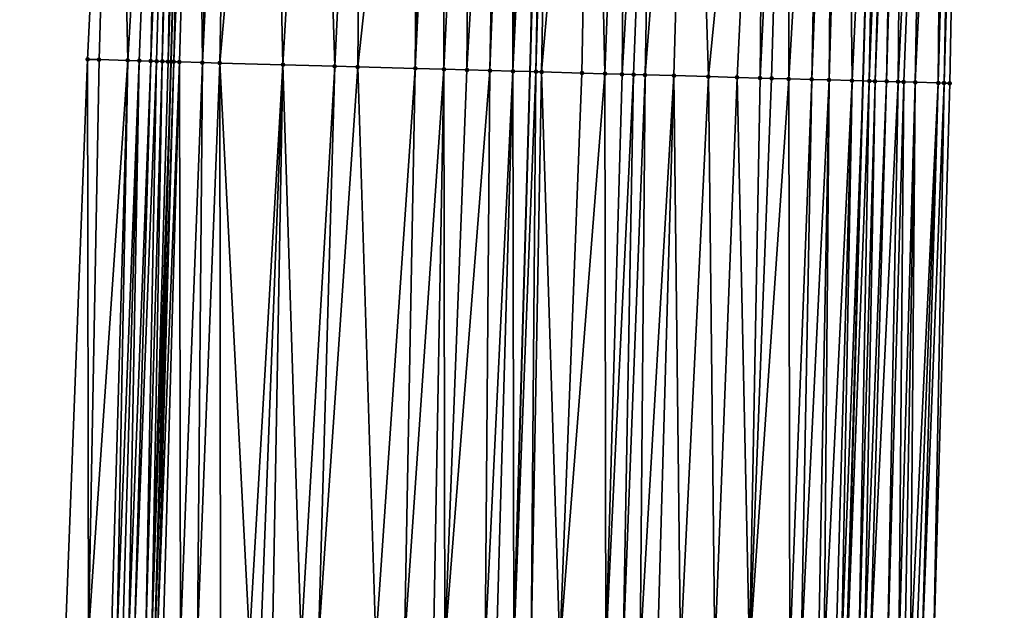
# Model space of a CAD drawing. Header units: feet. Extents: x 2004186 to 2014793, y 836912 to 864902.
# Tile 891 of 974: x 2004186 to 2004220, y 861124 to 861144. Entities that reach past the tile are written whole.
import ezdxf

# ---------------------------------------------------------------- set-up
doc = ezdxf.new("R2010")
doc.units = ezdxf.units.FT
doc.header["$LTSCALE"] = 100
doc.header["$MEASUREMENT"] = 0
for name, color, linetype, lineweight in [('EP_Travel Lane', 5, 'Continuous', 40), ('GPL_Skip Line', 2, 'Continuous', 40), ('Road Shots', 4, 'Continuous', 200), ('Road X-Section', 30, 'Continuous', 13)]:
    doc.layers.add(name, color=color, linetype=linetype, lineweight=lineweight)
doc.layers.add('I-77 SB_MM21-27-Surface-Border', color=7, linetype='Continuous')
doc.layers.add('I-77 SB_MM21-27-Surface-TIN', color=7, linetype='Continuous')

msp = doc.modelspace()

# ---------------------------------------------------------------- linework, layer by layer
at = {"layer": 'EP_Travel Lane'}
for points in [[(2004188.350491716, 860922.342251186, 458.7091436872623), (2004188.217480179, 860942.5299093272, 459.1132109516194), (2004188.277446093, 860962.5266677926, 459.4701127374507), (2004188.337413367, 860982.5238797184, 459.8030662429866), (2004188.397376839, 861002.5198240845, 460.2029673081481), (2004188.549641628, 861022.6916883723, 460.62647474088), (2004188.870431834, 861042.6852360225, 461.0204127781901), (2004189.191227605, 861062.6791305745, 461.3969063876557), (2004189.512018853, 861082.6727431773, 461.787587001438), (2004189.900987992, 861102.8221645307, 462.1748306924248), (2004190.457242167, 861122.8108226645, 462.5558880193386), (2004191.013463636, 861142.7983055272, 462.9940529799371), (2004191.569679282, 861162.7855791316, 463.4423803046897), (2004192.16361443, 861182.8993244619, 463.8981019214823), (2004192.865485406, 861202.883431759, 464.2831902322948), (2004193.567376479, 861222.8681112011, 464.6402158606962), (2004194.269244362, 861242.852130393, 465.0296214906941)], [(2004212.463052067, 860922.6906974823, 457.8377808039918), (2004212.309389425, 860942.509159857, 458.2545775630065), (2004212.363620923, 860962.5054585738, 458.6362310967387), (2004212.417853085, 860982.5020026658, 459.0049167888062), (2004212.47208558, 861002.4986691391, 459.3671489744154), (2004212.611287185, 861022.3285991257, 459.7994372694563), (2004212.92620965, 861042.322114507, 460.1996562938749), (2004213.241133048, 861062.3156891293, 460.5968963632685), (2004213.556060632, 861082.3095294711, 460.9807662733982), (2004213.943923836, 861102.1552192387, 461.3803629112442), (2004214.511993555, 861122.1433622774, 461.7701255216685), (2004215.080044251, 861142.1308359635, 462.19241312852), (2004215.648104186, 861162.1186347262, 462.5989099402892), (2004216.258398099, 861181.9864827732, 463.0114498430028), (2004217.015752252, 861201.9677340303, 463.4314082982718), (2004217.773117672, 861221.9492825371, 463.8367978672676), (2004218.530487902, 861241.9309579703, 464.2359579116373)]]:
    msp.add_polyline3d(points, dxfattribs=at)
at = {"layer": 'GPL_Skip Line'}
msp.add_polyline3d([(2004200.960178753, 860922.5236459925, 458.2950397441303), (2004200.804459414, 860942.5187398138, 458.6819819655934), (2004200.835171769, 860962.5145782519, 459.0898582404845), (2004200.865886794, 860982.5121545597, 459.4059303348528), (2004200.896599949, 861002.5085132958, 459.786321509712), (2004201.023899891, 861022.5034788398, 460.196381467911), (2004201.339265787, 861042.4966912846, 460.6114757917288), (2004201.654640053, 861062.4904343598, 460.9998868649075), (2004201.970009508, 861082.4838724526, 461.4036342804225), (2004202.358246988, 861102.4760442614, 461.7903318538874), (2004202.926310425, 861122.4639662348, 462.1908363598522), (2004203.4943617, 861142.4514602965, 462.6121338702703), (2004204.062409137, 861162.4388192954, 463.0399943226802), (2004204.678962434, 861182.4244422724, 463.4734297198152), (2004205.450956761, 861202.4051672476, 463.8914655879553), (2004206.222968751, 861222.3863493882, 464.2870820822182), (2004206.99498146, 861242.3675501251, 464.6817865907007)], dxfattribs=at)
at = {"layer": 'I-77 SB_MM21-27-Surface-Border', "color": 3, "linetype": 'ByBlock', "lineweight": -2}
for points in [[(2004187.36158193, 860922.3280906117, 458.7383338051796), (2004187.404462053, 860942.5307491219, 459.1348138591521), (2004187.235176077, 860962.5278271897, 459.49343318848), (2004186.265890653, 860982.5258792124, 459.8655192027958), (2004186.296603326, 861002.5219244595, 460.2624634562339), (2004185.825628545, 861022.7329423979, 460.7126237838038), (2004185.741044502, 861042.7324830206, 461.1267337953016), (2004186.056421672, 861062.7264102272, 461.5058819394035), (2004186.371793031, 861082.7199690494, 461.9035657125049), (2004186.764258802, 861102.9092102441, 462.2768487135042), (2004187.332340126, 861122.8977616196, 462.6467693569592), (2004188.100307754, 861142.879471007, 463.073067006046), (2004189.068185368, 861162.8551716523, 463.5152458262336), (2004190.689037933, 861182.9555736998, 463.9335488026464), (2004191.660910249, 861202.9292785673, 464.3171883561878), (2004191.833385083, 861222.9340267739, 464.6931279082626), (2004193.804542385, 861242.8699143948, 465.037978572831)], [(2004219.985724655, 861241.8769193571, 464.1288523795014), (2004219.013869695, 861221.9036637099, 463.7231923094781), (2004219.041312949, 861201.8929332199, 463.2619491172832), (2004218.669069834, 861181.8980445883, 462.7811678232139), (2004218.456999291, 861162.0438829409, 462.3523632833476), (2004218.088867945, 861142.0507300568, 461.9299440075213), (2004217.520816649, 861122.0632352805, 461.5086812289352), (2004216.95273901, 861102.0748135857, 461.1324589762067), (2004216.768384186, 861082.2641143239, 460.7165829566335), (2004216.253030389, 861062.273246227, 460.3422266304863), (2004215.937656, 861042.2794953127, 459.9542062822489), (2004215.422310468, 861022.2891511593, 459.5534926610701), (2004215.096601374, 861002.4985356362, 459.1612570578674), (2004214.865888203, 860982.5023200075, 458.7895266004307), (2004213.835173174, 860962.5055086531, 458.514188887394), (2004213.604460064, 860942.5093327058, 458.1403691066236), (2004213.758822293, 860922.7103066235, 457.7464241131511)]]:
    msp.add_polyline3d(points, dxfattribs=at)
at = {"layer": 'I-77 SB_MM21-27-Surface-TIN', "color": 128, "linetype": 'ByBlock', "lineweight": -2}
for points in [[(2004189.068185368, 861162.8551716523, 463.5152458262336), (2004188.100307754, 861142.879471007, 463.073067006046), (2004188.50015523, 861142.86842134, 463.057815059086)], [(2004189.068185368, 861162.8551716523, 463.5152458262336), (2004188.50015523, 861142.86842134, 463.057815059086), (2004189.499766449, 861142.84053439, 463.0324542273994)], [(2004190.66756821, 861162.8107246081, 463.4663077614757), (2004189.068185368, 861162.8551716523, 463.5152458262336), (2004189.499766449, 861142.84053439, 463.0324542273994)], [(2004190.66756821, 861162.8107246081, 463.4663077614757), (2004189.499766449, 861142.84053439, 463.0324542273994), (2004189.899609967, 861142.8293454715, 463.0239687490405)], [(2004190.66756821, 861162.8107246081, 463.4663077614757), (2004189.899609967, 861142.8293454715, 463.0239687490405), (2004190.299458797, 861142.8183434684, 463.006400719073)], [(2004191.067415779, 861162.7996782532, 463.4508950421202), (2004190.66756821, 861162.8107246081, 463.4663077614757), (2004190.299458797, 861142.8183434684, 463.006400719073)], [(2004191.067415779, 861162.7996782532, 463.4508950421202), (2004190.299458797, 861142.8183434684, 463.006400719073), (2004190.499384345, 861142.8128823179, 462.9956802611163)], [(2004191.067415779, 861162.7996782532, 463.4508950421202), (2004190.499384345, 861142.8128823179, 462.9956802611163), (2004190.699307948, 861142.8073527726, 462.9882832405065)], [(2004191.267338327, 861162.7941115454, 463.4453039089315), (2004191.067415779, 861162.7996782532, 463.4508950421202), (2004190.699307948, 861142.8073527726, 462.9882832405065)], [(2004191.267338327, 861162.7941115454, 463.4453039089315), (2004190.699307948, 861142.8073527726, 462.9882832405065), (2004190.899225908, 861142.801624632, 462.9905363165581)], [(2004191.467259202, 861162.7884860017, 463.4425717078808), (2004191.267338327, 861162.7941115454, 463.4453039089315), (2004190.899225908, 861142.801624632, 462.9905363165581)], [(2004191.467259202, 861162.7884860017, 463.4425717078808), (2004190.899225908, 861142.801624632, 462.9905363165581), (2004191.569679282, 861162.7855791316, 463.4423803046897)], [(2004190.899225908, 861142.801624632, 462.9905363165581), (2004191.013463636, 861142.7983055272, 462.9940529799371), (2004191.569679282, 861162.7855791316, 463.4423803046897)], [(2004191.099141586, 861142.7958162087, 462.9966904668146), (2004191.569679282, 861162.7855791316, 463.4423803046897), (2004191.013463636, 861142.7983055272, 462.9940529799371)], [(2004191.867098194, 861162.7771378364, 463.4418244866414), (2004191.569679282, 861162.7855791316, 463.4423803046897), (2004191.099141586, 861142.7958162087, 462.9966904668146)], [(2004191.867098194, 861162.7771378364, 463.4418244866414), (2004191.099141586, 861142.7958162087, 462.9966904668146), (2004191.299059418, 861142.7900835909, 462.9991610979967)], [(2004191.867098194, 861162.7771378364, 463.4418244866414), (2004191.299059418, 861142.7900835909, 462.9991610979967), (2004192.098743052, 861142.7675860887, 462.9880048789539)], [(2004192.666782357, 861162.7546589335, 463.4297648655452), (2004191.867098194, 861162.7771378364, 463.4418244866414), (2004192.098743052, 861142.7675860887, 462.9880048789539)], [(2004193.066626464, 861162.7434907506, 463.4202719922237), (2004192.666782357, 861162.7546589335, 463.4297648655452), (2004192.098743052, 861142.7675860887, 462.9880048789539)], [(2004193.066626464, 861162.7434907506, 463.4202719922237), (2004192.098743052, 861142.7675860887, 462.9880048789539), (2004192.698509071, 861142.7508288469, 462.9740066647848)], [(2004194.466089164, 861162.7046950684, 463.3728115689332), (2004193.066626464, 861162.7434907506, 463.4202719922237), (2004192.698509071, 861142.7508288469, 462.9740066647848)], [(2004194.466089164, 861162.7046950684, 463.3728115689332), (2004192.698509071, 861142.7508288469, 462.9740066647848), (2004194.897663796, 861142.6898308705, 462.9010447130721)], [(2004196.065471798, 861162.6602407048, 463.3242291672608), (2004194.466089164, 861162.7046950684, 463.3728115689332), (2004194.897663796, 861142.6898308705, 462.9010447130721)], [(2004196.065471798, 861162.6602407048, 463.3242291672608), (2004194.897663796, 861142.6898308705, 462.9010447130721), (2004196.696971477, 861142.6398977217, 462.8425980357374)], [(2004197.664856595, 861162.6158624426, 463.2719488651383), (2004196.065471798, 861162.6602407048, 463.3242291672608), (2004196.696971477, 861142.6398977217, 462.8425980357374)], [(2004197.664856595, 861162.6158624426, 463.2719488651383), (2004196.696971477, 861142.6398977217, 462.8425980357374), (2004197.496663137, 861142.6176826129, 462.8177198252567)], [(2004199.664091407, 861162.5605238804, 463.2000742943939), (2004197.664856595, 861162.6158624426, 463.2719488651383), (2004197.496663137, 861142.6176826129, 462.8177198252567)], [(2004199.664091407, 861162.5605238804, 463.2000742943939), (2004197.496663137, 861142.6176826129, 462.8177198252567), (2004199.495897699, 861142.5623352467, 462.7462721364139)], [(2004200.06394147, 861162.5495652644, 463.1803981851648), (2004199.664091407, 861162.5605238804, 463.2000742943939), (2004199.495897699, 861142.5623352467, 462.7462721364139)], [(2004200.463793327, 861162.538669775, 463.1576546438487), (2004200.06394147, 861162.5495652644, 463.1803981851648), (2004199.495897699, 861142.5623352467, 462.7462721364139)], [(2004200.463793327, 861162.538669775, 463.1576546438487), (2004199.495897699, 861142.5623352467, 462.7462721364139), (2004200.495514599, 861142.5346481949, 462.7111979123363)], [(2004201.46341363, 861162.5111024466, 463.1167632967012), (2004200.463793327, 861162.538669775, 463.1576546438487), (2004200.495514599, 861142.5346481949, 462.7111979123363)], [(2004201.46341363, 861162.5111024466, 463.1167632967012), (2004200.495514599, 861142.5346481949, 462.7111979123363), (2004201.295208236, 861142.5125026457, 462.6829396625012)], [(2004202.463031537, 861162.4834507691, 463.0799706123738), (2004201.46341363, 861162.5111024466, 463.1167632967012), (2004201.295208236, 861142.5125026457, 462.6829396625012)], [(2004202.463031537, 861162.4834507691, 463.0799706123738), (2004201.295208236, 861142.5125026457, 462.6829396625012), (2004202.094902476, 861142.4903782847, 462.6536518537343)], [(2004202.862879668, 861162.4724241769, 463.0635975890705), (2004202.463031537, 861162.4834507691, 463.0799706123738), (2004202.094902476, 861142.4903782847, 462.6536518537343)], [(2004202.862879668, 861162.4724241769, 463.0635975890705), (2004202.094902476, 861142.4903782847, 462.6536518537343), (2004202.894595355, 861142.4682060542, 462.626690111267)], [(2004203.262725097, 861162.4613025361, 463.0518431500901), (2004202.862879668, 861162.4724241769, 463.0635975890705), (2004202.894595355, 861142.4682060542, 462.626690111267)], [(2004203.462646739, 861162.4557039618, 463.0478004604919), (2004203.262725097, 861162.4613025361, 463.0518431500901), (2004202.894595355, 861142.4682060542, 462.626690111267)], [(2004203.862486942, 861162.4443983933, 463.0449834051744), (2004203.462646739, 861162.4557039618, 463.0478004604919), (2004202.894595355, 861142.4682060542, 462.626690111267)], [(2004203.862486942, 861162.4443983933, 463.0449834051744), (2004202.894595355, 861142.4682060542, 462.626690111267), (2004203.4943617, 861142.4514602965, 462.6121338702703)], [(2004203.862486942, 861162.4443983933, 463.0449834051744), (2004203.4943617, 861142.4514602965, 462.6121338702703), (2004204.062409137, 861162.4388192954, 463.0399943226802)], [(2004203.694283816, 861142.4458783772, 462.6072817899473), (2004204.062409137, 861162.4388192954, 463.0399943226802), (2004203.4943617, 861142.4514602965, 462.6121338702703)], [(2004204.262331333, 861162.4332401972, 463.0350052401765), (2004204.062409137, 861162.4388192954, 463.0399943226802), (2004203.694283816, 861142.4458783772, 462.6072817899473)], [(2004204.262331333, 861162.4332401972, 463.0350052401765), (2004203.694283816, 861142.4458783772, 462.6072817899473), (2004203.894205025, 861142.4402646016, 462.6039776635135)], [(2004205.661794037, 861162.3944446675, 462.9875374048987), (2004204.262331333, 861162.4332401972, 463.0350052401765), (2004203.894205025, 861142.4402646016, 462.6039776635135)], [(2004205.661794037, 861162.3944446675, 462.9875374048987), (2004203.894205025, 861142.4402646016, 462.6039776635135), (2004205.293666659, 861142.4014313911, 462.5583401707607)], [(2004205.661794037, 861162.3944446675, 462.9875374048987), (2004205.293666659, 861142.4014313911, 462.5583401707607), (2004206.093361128, 861142.3793151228, 462.5286591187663)], [(2004206.861337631, 861162.3613367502, 462.939785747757), (2004205.661794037, 861162.3944446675, 462.9875374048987), (2004206.093361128, 861142.3793151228, 462.5286591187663)], [(2004206.861337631, 861162.3613367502, 462.939785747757), (2004206.093361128, 861142.3793151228, 462.5286591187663), (2004206.693133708, 861142.3627887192, 462.5034440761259)], [(2004207.860953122, 861162.3336000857, 462.9071227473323), (2004206.861337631, 861162.3613367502, 462.939785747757), (2004206.693133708, 861142.3627887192, 462.5034440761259)], [(2004207.860953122, 861162.3336000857, 462.9071227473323), (2004206.693133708, 861142.3627887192, 462.5034440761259), (2004207.092982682, 861142.3517917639, 462.4856307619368)], [(2004207.860953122, 861162.3336000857, 462.9071227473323), (2004207.092982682, 861142.3517917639, 462.4856307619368), (2004207.492829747, 861142.3407276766, 462.4710795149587)], [(2004209.060495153, 861162.3004371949, 462.862042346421), (2004207.860953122, 861162.3336000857, 462.9071227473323), (2004207.492829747, 861142.3407276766, 462.4710795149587)], [(2004209.060495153, 861162.3004371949, 462.862042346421), (2004207.492829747, 861142.3407276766, 462.4710795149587), (2004208.492441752, 861142.3128683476, 462.4443765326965)], [(2004209.060495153, 861162.3004371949, 462.862042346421), (2004208.492441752, 861142.3128683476, 462.4443765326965), (2004209.691977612, 861142.2794883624, 462.4098445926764)], [(2004211.659497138, 861162.2283820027, 462.7741964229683), (2004209.060495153, 861162.3004371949, 462.862042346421), (2004209.691977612, 861142.2794883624, 462.4098445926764)], [(2004211.659497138, 861162.2283820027, 462.7741964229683), (2004209.691977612, 861142.2794883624, 462.4098445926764), (2004210.691589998, 861142.2516424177, 462.3824912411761)], [(2004211.659497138, 861162.2283820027, 462.7741964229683), (2004210.691589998, 861142.2516424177, 462.3824912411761), (2004211.491283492, 861142.2294918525, 462.354476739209)], [(2004212.459190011, 861162.2062095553, 462.7472455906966), (2004211.659497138, 861162.2283820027, 462.7741964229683), (2004211.491283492, 861142.2294918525, 462.354476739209)], [(2004212.459190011, 861162.2062095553, 462.7472455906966), (2004211.491283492, 861142.2294918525, 462.354476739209), (2004211.891131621, 861142.218465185, 462.3381071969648)], [(2004212.459190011, 861162.2062095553, 462.7472455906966), (2004211.891131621, 861142.218465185, 462.3381071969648), (2004212.49089905, 861142.2017575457, 462.3216987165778)], [(2004213.658732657, 861162.1730682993, 462.7011139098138), (2004212.459190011, 861162.2062095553, 462.7472455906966), (2004212.49089905, 861142.2017575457, 462.3216987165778)], [(2004213.658732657, 861162.1730682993, 462.7011139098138), (2004212.49089905, 861142.2017575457, 462.3216987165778), (2004213.290593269, 861142.179632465, 462.292445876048)], [(2004214.058579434, 861162.1619940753, 462.6870554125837), (2004213.658732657, 861162.1730682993, 462.7011139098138), (2004213.290593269, 861142.179632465, 462.292445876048)], [(2004214.058579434, 861162.1619940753, 462.6870554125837), (2004213.290593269, 861142.179632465, 462.292445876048), (2004213.890366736, 861142.1631372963, 462.2657130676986)], [(2004214.458428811, 861162.1510113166, 462.6685524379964), (2004214.058579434, 861162.1619940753, 462.6870554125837), (2004213.890366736, 861142.1631372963, 462.2657130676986)], [(2004214.458428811, 861162.1510113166, 462.6685524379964), (2004213.890366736, 861142.1631372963, 462.2657130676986), (2004214.690069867, 861142.1413257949, 462.2212228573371)], [(2004214.458428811, 861162.1510113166, 462.6685524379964), (2004214.690069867, 861142.1413257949, 462.2212228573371), (2004215.648104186, 861162.1186347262, 462.5989099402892)], [(2004214.690069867, 861142.1413257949, 462.2212228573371), (2004215.080044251, 861142.1308359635, 462.19241312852), (2004215.648104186, 861162.1186347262, 462.5989099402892)], [(2004215.657985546, 861162.1183658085, 462.5983314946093), (2004215.648104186, 861162.1186347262, 462.5989099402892), (2004215.080044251, 861142.1308359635, 462.19241312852)], [(2004215.657985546, 861162.1183658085, 462.5983314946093), (2004215.080044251, 861142.1308359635, 462.19241312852), (2004215.289853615, 861142.1251923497, 462.1769132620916)], [(2004216.057837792, 861162.107484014, 462.5749225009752), (2004215.657985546, 861162.1183658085, 462.5983314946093), (2004215.289853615, 861142.1251923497, 462.1769132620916)], [(2004216.057837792, 861162.107484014, 462.5749225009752), (2004215.289853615, 861142.1251923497, 462.1769132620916), (2004215.489782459, 861142.1198472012, 462.1605560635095)], [(2004216.257765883, 861162.1021123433, 462.5598541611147), (2004216.057837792, 861162.107484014, 462.5749225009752), (2004215.489782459, 861142.1198472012, 462.1605560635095)], [(2004216.257765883, 861162.1021123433, 462.5598541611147), (2004215.489782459, 861142.1198472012, 462.1605560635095), (2004215.889644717, 861142.1093176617, 462.1200301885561)], [(2004216.457695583, 861162.0967973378, 462.5420323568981), (2004216.257765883, 861162.1021123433, 462.5598541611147), (2004215.889644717, 861142.1093176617, 462.1200301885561)], [(2004216.457695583, 861162.0967973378, 462.5420323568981), (2004215.889644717, 861142.1093176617, 462.1200301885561), (2004216.289508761, 861142.0988510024, 462.0764488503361)], [(2004217.257422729, 861162.0758308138, 462.4564835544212), (2004216.457695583, 861162.0967973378, 462.5420323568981), (2004216.289508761, 861142.0988510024, 462.0764488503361)], [(2004217.257422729, 861162.0758308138, 462.4564835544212), (2004216.289508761, 861142.0988510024, 462.0764488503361), (2004216.489439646, 861142.0935776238, 462.0566042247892)], [(2004217.257422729, 861162.0758308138, 462.4564835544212), (2004216.489439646, 861142.0935776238, 462.0566042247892), (2004216.889297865, 861142.0829060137, 462.0229818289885)], [(2004217.857212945, 861162.0599249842, 462.4011139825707), (2004217.257422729, 861162.0758308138, 462.4564835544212), (2004216.889297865, 861142.0829060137, 462.0229818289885)], [(2004217.857212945, 861162.0599249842, 462.4011139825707), (2004216.889297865, 861142.0829060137, 462.0229818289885), (2004217.689012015, 861142.0614822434, 461.9596510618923)], [(2004217.857212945, 861162.0599249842, 462.4011139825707), (2004217.689012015, 861142.0614822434, 461.9596510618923), (2004218.257071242, 861162.0492560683, 462.3673608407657)], [(2004218.257071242, 861162.0492560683, 462.3673608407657), (2004217.689012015, 861142.0614822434, 461.9596510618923), (2004217.888939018, 861142.0560722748, 461.9464435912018)], [(2004218.257071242, 861162.0492560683, 462.3673608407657), (2004217.888939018, 861142.0560722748, 461.9464435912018), (2004218.456999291, 861162.0438829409, 462.3523632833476)], [(2004218.456999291, 861162.0438829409, 462.3523632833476), (2004217.888939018, 861142.0560722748, 461.9464435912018), (2004218.088867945, 861142.0507300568, 461.9299440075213)], [(2004188.100307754, 861142.879471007, 463.073067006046), (2004187.332340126, 861122.8977616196, 462.6467693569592), (2004188.132029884, 861122.87547958, 462.6251434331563)], [(2004188.50015523, 861142.86842134, 463.057815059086), (2004188.100307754, 861142.879471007, 463.073067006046), (2004188.132029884, 861122.87547958, 462.6251434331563)], [(2004189.499766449, 861142.84053439, 463.0324542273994), (2004188.50015523, 861142.86842134, 463.057815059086), (2004188.132029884, 861122.87547958, 462.6251434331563)], [(2004189.499766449, 861142.84053439, 463.0324542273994), (2004188.132029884, 861122.87547958, 462.6251434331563), (2004188.931725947, 861122.8534193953, 462.5927371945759)], [(2004189.499766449, 861142.84053439, 463.0324542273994), (2004188.931725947, 861122.8534193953, 462.5927371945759), (2004189.131646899, 861122.8477965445, 462.5898740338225)], [(2004189.899609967, 861142.8293454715, 463.0239687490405), (2004189.499766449, 861142.84053439, 463.0324542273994), (2004189.131646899, 861122.8477965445, 462.5898740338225)], [(2004189.899609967, 861142.8293454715, 463.0239687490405), (2004189.131646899, 861122.8477965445, 462.5898740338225), (2004189.331565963, 861122.8421072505, 462.590239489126)], [(2004189.899609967, 861142.8293454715, 463.0239687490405), (2004189.331565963, 861122.8421072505, 462.590239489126), (2004189.531488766, 861122.8365495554, 462.5842103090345)], [(2004190.299458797, 861142.8183434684, 463.006400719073), (2004189.899609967, 861142.8293454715, 463.0239687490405), (2004189.531488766, 861122.8365495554, 462.5842103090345)], [(2004190.299458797, 861142.8183434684, 463.006400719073), (2004189.531488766, 861122.8365495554, 462.5842103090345), (2004189.731412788, 861122.8310347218, 462.5760984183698)], [(2004190.499384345, 861142.8128823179, 462.9956802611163), (2004190.299458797, 861142.8183434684, 463.006400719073), (2004189.731412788, 861122.8310347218, 462.5760984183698)], [(2004190.499384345, 861142.8128823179, 462.9956802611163), (2004189.731412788, 861122.8310347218, 462.5760984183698), (2004190.131263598, 861122.8201023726, 462.5551457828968)], [(2004190.699307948, 861142.8073527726, 462.9882832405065), (2004190.499384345, 861142.8128823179, 462.9956802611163), (2004190.131263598, 861122.8201023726, 462.5551457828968)], [(2004190.699307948, 861142.8073527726, 462.9882832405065), (2004190.131263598, 861122.8201023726, 462.5551457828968), (2004190.33118581, 861122.8145238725, 462.5501275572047)], [(2004190.899225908, 861142.801624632, 462.9905363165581), (2004190.699307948, 861142.8073527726, 462.9882832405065), (2004190.33118581, 861122.8145238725, 462.5501275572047)], [(2004190.899225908, 861142.801624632, 462.9905363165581), (2004190.33118581, 861122.8145238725, 462.5501275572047), (2004191.013463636, 861142.7983055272, 462.9940529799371)], [(2004190.33118581, 861122.8145238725, 462.5501275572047), (2004190.457242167, 861122.8108226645, 462.5558880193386), (2004191.013463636, 861142.7983055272, 462.9940529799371)], [(2004191.099141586, 861142.7958162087, 462.9966904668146), (2004191.013463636, 861142.7983055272, 462.9940529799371), (2004190.457242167, 861122.8108226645, 462.5558880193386)], [(2004191.099141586, 861142.7958162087, 462.9966904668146), (2004190.457242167, 861122.8108226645, 462.5558880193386), (2004190.531099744, 861122.8086540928, 462.5592631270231)], [(2004191.299059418, 861142.7900835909, 462.9991610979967), (2004191.099141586, 861142.7958162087, 462.9966904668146), (2004190.531099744, 861122.8086540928, 462.5592631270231)], [(2004191.299059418, 861142.7900835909, 462.9991610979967), (2004190.531099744, 861122.8086540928, 462.5592631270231), (2004190.731015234, 861122.8028390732, 462.5657378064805)], [(2004191.299059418, 861142.7900835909, 462.9991610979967), (2004190.731015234, 861122.8028390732, 462.5657378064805), (2004191.330778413, 861122.785981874, 462.5565966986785)], [(2004192.098743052, 861142.7675860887, 462.9880048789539), (2004191.299059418, 861142.7900835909, 462.9991610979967), (2004191.330778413, 861122.785981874, 462.5565966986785)], [(2004192.098743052, 861142.7675860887, 462.9880048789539), (2004191.330778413, 861122.785981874, 462.5565966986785), (2004191.930541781, 861122.7691313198, 462.547132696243)], [(2004192.698509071, 861142.7508288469, 462.9740066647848), (2004192.098743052, 861142.7675860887, 462.9880048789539), (2004191.930541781, 861122.7691313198, 462.547132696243)], [(2004192.698509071, 861142.7508288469, 462.9740066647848), (2004191.930541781, 861122.7691313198, 462.547132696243), (2004192.730233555, 861122.7469202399, 462.5220587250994)], [(2004194.897663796, 861142.6898308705, 462.9010447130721), (2004192.698509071, 861142.7508288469, 462.9740066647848), (2004193.72984809, 861122.7191499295, 462.4910301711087)], [(2004192.698509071, 861142.7508288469, 462.9740066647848), (2004192.730233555, 861122.7469202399, 462.5220587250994), (2004193.72984809, 861122.7191499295, 462.4910301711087)], [(2004194.897663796, 861142.6898308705, 462.9010447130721), (2004193.72984809, 861122.7191499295, 462.4910301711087), (2004194.129693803, 861122.7080382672, 462.4787906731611)], [(2004194.897663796, 861142.6898308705, 462.9010447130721), (2004194.129693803, 861122.7080382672, 462.4787906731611), (2004194.529541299, 861122.6969893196, 462.4635037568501)], [(2004194.897663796, 861142.6898308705, 462.9010447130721), (2004194.529541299, 861122.6969893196, 462.4635037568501), (2004195.529156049, 861122.669226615, 462.4321056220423)], [(2004196.696971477, 861142.6398977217, 462.8425980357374), (2004194.897663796, 861142.6898308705, 462.9010447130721), (2004195.529156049, 861122.669226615, 462.4321056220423)], [(2004196.696971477, 861142.6398977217, 462.8425980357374), (2004195.529156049, 861122.669226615, 462.4321056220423), (2004196.128925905, 861122.6526043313, 462.4115495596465)], [(2004197.496663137, 861142.6176826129, 462.8177198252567), (2004196.696971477, 861142.6398977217, 462.8425980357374), (2004196.128925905, 861122.6526043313, 462.4115495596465)], [(2004197.496663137, 861142.6176826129, 462.8177198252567), (2004196.128925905, 861122.6526043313, 462.4115495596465), (2004198.128157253, 861122.5971439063, 462.3455956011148)], [(2004199.495897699, 861142.5623352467, 462.7462721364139), (2004197.496663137, 861142.6176826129, 462.8177198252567), (2004198.128157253, 861122.5971439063, 462.3455956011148)], [(2004199.495897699, 861142.5623352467, 462.7462721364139), (2004198.128157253, 861122.5971439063, 462.3455956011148), (2004199.12777534, 861122.5694985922, 462.3084932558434)], [(2004200.495514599, 861142.5346481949, 462.7111979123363), (2004199.495897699, 861142.5623352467, 462.7462721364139), (2004199.12777534, 861122.5694985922, 462.3084932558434)], [(2004200.495514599, 861142.5346481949, 462.7111979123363), (2004199.12777534, 861122.5694985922, 462.3084932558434), (2004200.12739157, 861122.541787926, 462.274566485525)], [(2004200.495514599, 861142.5346481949, 462.7111979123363), (2004200.12739157, 861122.541787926, 462.274566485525), (2004200.5272372, 861122.5306733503, 462.2624685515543)], [(2004201.295208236, 861142.5125026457, 462.6829396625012), (2004200.495514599, 861142.5346481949, 462.7111979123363), (2004200.5272372, 861122.5306733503, 462.2624685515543)], [(2004202.094902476, 861142.4903782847, 462.6536518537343), (2004201.295208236, 861142.5125026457, 462.6829396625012), (2004200.5272372, 861122.5306733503, 462.2624685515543)], [(2004202.094902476, 861142.4903782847, 462.6536518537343), (2004200.5272372, 861122.5306733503, 462.2624685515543), (2004201.926701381, 861122.4919297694, 462.2124758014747)], [(2004202.894595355, 861142.4682060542, 462.626690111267), (2004202.094902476, 861142.4903782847, 462.6536518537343), (2004201.926701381, 861122.4919297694, 462.2124758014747)], [(2004202.894595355, 861142.4682060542, 462.626690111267), (2004201.926701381, 861122.4919297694, 462.2124758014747), (2004202.326547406, 861122.4808290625, 462.199703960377)], [(2004202.894595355, 861142.4682060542, 462.626690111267), (2004202.326547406, 861122.4808290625, 462.199703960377), (2004202.926310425, 861122.4639662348, 462.1908363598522)], [(2004202.894595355, 861142.4682060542, 462.626690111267), (2004202.926310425, 861122.4639662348, 462.1908363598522), (2004203.4943617, 861142.4514602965, 462.6121338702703)], [(2004203.694283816, 861142.4458783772, 462.6072817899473), (2004203.4943617, 861142.4514602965, 462.6121338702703), (2004202.926310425, 861122.4639662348, 462.1908363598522)], [(2004203.694283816, 861142.4458783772, 462.6072817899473), (2004202.926310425, 861122.4639662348, 462.1908363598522), (2004203.52607772, 861122.4472538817, 462.1746569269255)], [(2004203.894205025, 861142.4402646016, 462.6039776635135), (2004203.694283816, 861142.4458783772, 462.6072817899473), (2004203.52607772, 861122.4472538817, 462.1746569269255)], [(2004203.894205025, 861142.4402646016, 462.6039776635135), (2004203.52607772, 861122.4472538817, 462.1746569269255), (2004204.52569366, 861122.4195330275, 462.1412252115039)], [(2004205.293666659, 861142.4014313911, 462.5583401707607), (2004203.894205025, 861142.4402646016, 462.6039776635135), (2004204.52569366, 861122.4195330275, 462.1412252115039)], [(2004206.093361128, 861142.3793151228, 462.5286591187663), (2004205.293666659, 861142.4014313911, 462.5583401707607), (2004204.52569366, 861122.4195330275, 462.1412252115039)], [(2004206.093361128, 861142.3793151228, 462.5286591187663), (2004204.52569366, 861122.4195330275, 462.1412252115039), (2004206.125078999, 861122.3751738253, 462.0880180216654)], [(2004206.693133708, 861142.3627887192, 462.5034440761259), (2004206.093361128, 861142.3793151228, 462.5286591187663), (2004206.125078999, 861122.3751738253, 462.0880180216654)], [(2004207.092982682, 861142.3517917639, 462.4856307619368), (2004206.693133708, 861142.3627887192, 462.5034440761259), (2004206.125078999, 861122.3751738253, 462.0880180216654)], [(2004207.092982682, 861142.3517917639, 462.4856307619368), (2004206.125078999, 861122.3751738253, 462.0880180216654), (2004206.724849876, 861122.358587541, 462.0657126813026)], [(2004207.492829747, 861142.3407276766, 462.4710795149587), (2004207.092982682, 861142.3517917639, 462.4856307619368), (2004206.724849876, 861122.358587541, 462.0657126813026)], [(2004207.492829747, 861142.3407276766, 462.4710795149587), (2004206.724849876, 861122.358587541, 462.0657126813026), (2004207.324617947, 861122.3419024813, 462.0482070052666)], [(2004208.492441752, 861142.3128683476, 462.4443765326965), (2004207.492829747, 861142.3407276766, 462.4710795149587), (2004207.324617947, 861122.3419024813, 462.0482070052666)], [(2004208.492441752, 861142.3128683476, 462.4443765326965), (2004207.324617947, 861122.3419024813, 462.0482070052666), (2004207.924385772, 861122.3252087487, 462.0311227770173)], [(2004208.492441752, 861142.3128683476, 462.4443765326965), (2004207.924385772, 861122.3252087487, 462.0311227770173), (2004208.724078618, 861122.30303539, 462.0042158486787)], [(2004209.691977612, 861142.2794883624, 462.4098445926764), (2004208.492441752, 861142.3128683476, 462.4443765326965), (2004208.724078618, 861122.30303539, 462.0042158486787)], [(2004209.691977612, 861142.2794883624, 462.4098445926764), (2004208.724078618, 861122.30303539, 462.0042158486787), (2004209.92361196, 861122.269566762, 461.9739912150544)], [(2004210.691589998, 861142.2516424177, 462.3824912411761), (2004209.691977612, 861142.2794883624, 462.4098445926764), (2004209.92361196, 861122.269566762, 461.9739912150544)], [(2004210.691589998, 861142.2516424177, 462.3824912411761), (2004209.92361196, 861122.269566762, 461.9739912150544), (2004211.12315127, 861122.2363081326, 461.9335623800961)], [(2004211.491283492, 861142.2294918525, 462.354476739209), (2004210.691589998, 861142.2516424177, 462.3824912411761), (2004211.12315127, 861122.2363081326, 461.9335623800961)], [(2004211.891131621, 861142.218465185, 462.3381071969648), (2004211.491283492, 861142.2294918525, 462.354476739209), (2004211.12315127, 861122.2363081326, 461.9335623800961)], [(2004212.49089905, 861142.2017575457, 462.3216987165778), (2004211.891131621, 861142.218465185, 462.3381071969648), (2004211.12315127, 861122.2363081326, 461.9335623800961)], [(2004212.49089905, 861142.2017575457, 462.3216987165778), (2004211.12315127, 861122.2363081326, 461.9335623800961), (2004212.522615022, 861122.1975494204, 461.8843048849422)], [(2004213.290593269, 861142.179632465, 462.292445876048), (2004212.49089905, 861142.2017575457, 462.3216987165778), (2004212.522615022, 861122.1975494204, 461.8843048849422)], [(2004213.290593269, 861142.179632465, 462.292445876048), (2004212.522615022, 861122.1975494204, 461.8843048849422), (2004212.922464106, 861122.1865564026, 461.8663002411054)], [(2004213.890366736, 861142.1631372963, 462.2657130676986), (2004213.290593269, 861142.179632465, 462.292445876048), (2004212.922464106, 861122.1865564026, 461.8663002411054)], [(2004213.890366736, 861142.1631372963, 462.2657130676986), (2004212.922464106, 861122.1865564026, 461.8663002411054), (2004213.52224071, 861122.1701715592, 461.8342065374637)], [(2004213.890366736, 861142.1631372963, 462.2657130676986), (2004213.52224071, 861122.1701715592, 461.8342065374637), (2004213.722167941, 861122.1647696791, 461.8206060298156)], [(2004214.690069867, 861142.1413257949, 462.2212228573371), (2004213.890366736, 861142.1631372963, 462.2657130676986), (2004213.722167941, 861122.1647696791, 461.8206060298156)], [(2004214.690069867, 861142.1413257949, 462.2212228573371), (2004213.722167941, 861122.1647696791, 461.8206060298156), (2004214.122017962, 861122.153809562, 461.8010026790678)], [(2004214.690069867, 861142.1413257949, 462.2212228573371), (2004214.122017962, 861122.153809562, 461.8010026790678), (2004214.321945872, 861122.1484315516, 461.7862423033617)], [(2004214.690069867, 861142.1413257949, 462.2212228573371), (2004214.321945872, 861122.1484315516, 461.7862423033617), (2004215.080044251, 861142.1308359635, 462.19241312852)], [(2004214.321945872, 861122.1484315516, 461.7862423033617), (2004214.511993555, 861122.1433622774, 461.7701255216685), (2004215.080044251, 861142.1308359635, 462.19241312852)], [(2004214.521875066, 861122.1430987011, 461.7692875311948), (2004215.080044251, 861142.1308359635, 462.19241312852), (2004214.511993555, 861122.1433622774, 461.7701255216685)], [(2004215.289853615, 861142.1251923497, 462.1769132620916), (2004215.080044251, 861142.1308359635, 462.19241312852), (2004214.521875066, 861122.1430987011, 461.7692875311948)], [(2004215.289853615, 861142.1251923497, 462.1769132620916), (2004214.521875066, 861122.1430987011, 461.7692875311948), (2004214.921730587, 861122.1323321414, 461.7402788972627)], [(2004215.489782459, 861142.1198472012, 462.1605560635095), (2004215.289853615, 861142.1251923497, 462.1769132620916), (2004214.921730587, 861122.1323321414, 461.7402788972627)], [(2004215.489782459, 861142.1198472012, 462.1605560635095), (2004214.921730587, 861122.1323321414, 461.7402788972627), (2004215.121660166, 861122.1270128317, 461.7226661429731)], [(2004215.889644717, 861142.1093176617, 462.1200301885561), (2004215.489782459, 861142.1198472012, 462.1605560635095), (2004215.121660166, 861122.1270128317, 461.7226661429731)], [(2004215.889644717, 861142.1093176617, 462.1200301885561), (2004215.121660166, 861122.1270128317, 461.7226661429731), (2004215.321591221, 861122.1217454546, 461.7025299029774)], [(2004216.289508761, 861142.0988510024, 462.0764488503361), (2004215.889644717, 861142.1093176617, 462.1200301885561), (2004215.321591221, 861122.1217454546, 461.7025299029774)], [(2004216.289508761, 861142.0988510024, 462.0764488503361), (2004215.321591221, 861122.1217454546, 461.7025299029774), (2004215.921390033, 861122.1061420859, 461.6324629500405)], [(2004216.489439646, 861142.0935776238, 462.0566042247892), (2004216.289508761, 861142.0988510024, 462.0764488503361), (2004215.921390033, 861122.1061420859, 461.6324629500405)], [(2004216.489439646, 861142.0935776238, 462.0566042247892), (2004215.921390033, 861122.1061420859, 461.6324629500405), (2004216.321251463, 861122.0955834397, 461.5933514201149)], [(2004216.889297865, 861142.0829060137, 462.0229818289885), (2004216.489439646, 861142.0935776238, 462.0566042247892), (2004216.321251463, 861122.0955834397, 461.5933514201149)], [(2004216.889297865, 861142.0829060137, 462.0229818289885), (2004216.321251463, 861122.0955834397, 461.5933514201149), (2004216.521180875, 861122.0902582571, 461.5760240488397)], [(2004216.889297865, 861142.0829060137, 462.0229818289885), (2004216.521180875, 861122.0902582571, 461.5760240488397), (2004216.721108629, 861122.0848747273, 461.5615318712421)], [(2004217.689012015, 861142.0614822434, 461.9596510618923), (2004216.889297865, 861142.0829060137, 462.0229818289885), (2004216.721108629, 861122.0848747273, 461.5615318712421)], [(2004217.689012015, 861142.0614822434, 461.9596510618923), (2004216.721108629, 861122.0848747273, 461.5615318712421), (2004216.921032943, 861122.0793701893, 461.5529196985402)], [(2004217.689012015, 861142.0614822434, 461.9596510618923), (2004216.921032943, 861122.0793701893, 461.5529196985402), (2004217.120959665, 861122.0739503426, 461.5401922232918)], [(2004217.689012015, 861142.0614822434, 461.9596510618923), (2004217.120959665, 861122.0739503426, 461.5401922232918), (2004217.888939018, 861142.0560722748, 461.9464435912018)], [(2004217.888939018, 861142.0560722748, 461.9464435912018), (2004217.120959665, 861122.0739503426, 461.5401922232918), (2004217.520816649, 861122.0632352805, 461.5086812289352)], [(2004217.888939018, 861142.0560722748, 461.9464435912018), (2004217.520816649, 861122.0632352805, 461.5086812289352), (2004218.088867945, 861142.0507300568, 461.9299440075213)]]:
    msp.add_3dface(points, dxfattribs=at)
at = {"layer": 'Road Shots', "lineweight": 100}
for p in [(2004188.100307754, 861142.879471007, 463.073067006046), (2004188.50015523, 861142.86842134, 463.057815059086), (2004189.499766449, 861142.84053439, 463.0324542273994), (2004189.899609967, 861142.8293454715, 463.0239687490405), (2004190.299458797, 861142.8183434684, 463.006400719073), (2004190.499384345, 861142.8128823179, 462.9956802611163), (2004190.699307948, 861142.8073527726, 462.9882832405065), (2004190.899225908, 861142.801624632, 462.9905363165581), (2004191.099141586, 861142.7958162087, 462.9966904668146), (2004191.299059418, 861142.7900835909, 462.9991610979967), (2004192.098743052, 861142.7675860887, 462.9880048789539), (2004192.698509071, 861142.7508288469, 462.9740066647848), (2004194.897663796, 861142.6898308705, 462.9010447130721), (2004196.696971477, 861142.6398977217, 462.8425980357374), (2004197.496663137, 861142.6176826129, 462.8177198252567), (2004199.495897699, 861142.5623352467, 462.7462721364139), (2004200.495514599, 861142.5346481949, 462.7111979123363), (2004201.295208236, 861142.5125026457, 462.6829396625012), (2004202.094902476, 861142.4903782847, 462.6536518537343), (2004202.894595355, 861142.4682060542, 462.626690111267), (2004203.694283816, 861142.4458783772, 462.6072817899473), (2004203.894205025, 861142.4402646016, 462.6039776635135), (2004205.293666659, 861142.4014313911, 462.5583401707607), (2004206.093361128, 861142.3793151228, 462.5286591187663), (2004206.693133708, 861142.3627887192, 462.5034440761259), (2004207.092982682, 861142.3517917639, 462.4856307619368), (2004207.492829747, 861142.3407276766, 462.4710795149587), (2004208.492441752, 861142.3128683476, 462.4443765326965), (2004209.691977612, 861142.2794883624, 462.4098445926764), (2004210.691589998, 861142.2516424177, 462.3824912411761), (2004211.491283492, 861142.2294918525, 462.354476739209), (2004211.891131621, 861142.218465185, 462.3381071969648), (2004212.49089905, 861142.2017575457, 462.3216987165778), (2004213.290593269, 861142.179632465, 462.292445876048), (2004213.890366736, 861142.1631372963, 462.2657130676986), (2004214.690069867, 861142.1413257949, 462.2212228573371), (2004215.289853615, 861142.1251923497, 462.1769132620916), (2004215.489782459, 861142.1198472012, 462.1605560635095), (2004215.889644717, 861142.1093176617, 462.1200301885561), (2004216.289508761, 861142.0988510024, 462.0764488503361), (2004216.489439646, 861142.0935776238, 462.0566042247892), (2004216.889297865, 861142.0829060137, 462.0229818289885), (2004217.689012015, 861142.0614822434, 461.9596510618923), (2004217.888939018, 861142.0560722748, 461.9464435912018), (2004218.088867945, 861142.0507300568, 461.9299440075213)]:
    msp.add_point(p, dxfattribs=at)
at = {"layer": 'Road X-Section', "extrusion": (0.02840284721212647, 0.9993846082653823, 0.02058356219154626), "elevation": 917547.1193513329, "flags": 128}
msp.add_lwpolyline([(-1978915.090669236, -18427.21919145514), (-1978915.490669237, -18427.23444663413), (-1978916.490669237, -18427.25981284), (-1978916.890669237, -18427.26830011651), (-1978917.290669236, -18427.28587186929), (-1978917.490669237, -18427.29659459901), (-1978917.690669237, -18427.30399318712), (-1978917.890669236, -18427.30173963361), (-1978918.090669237, -18427.29558417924), (-1978918.290669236, -18427.29311302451), (-1978919.090669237, -18427.30427160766), (-1978919.690669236, -18427.31827278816), (-1978921.890669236, -18427.39125020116), (-1978923.690669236, -18427.44970926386), (-1978924.490669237, -18427.47459274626), (-1978926.490669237, -18427.5460555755), (-1978927.490669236, -18427.58113723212), (-1978928.290669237, -18427.60940147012), (-1978929.090669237, -18427.63869548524), (-1978929.890669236, -18427.66566294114), (-1978930.690669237, -18427.68507537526), (-1978930.890669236, -18427.68838020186), (-1978932.290669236, -18427.7340273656), (-1978933.090669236, -18427.76371470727), (-1978933.690669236, -18427.78893509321), (-1978934.090669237, -18427.80675218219), (-1978934.490669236, -18427.82130651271), (-1978935.490669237, -18427.84801515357), (-1978936.690669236, -18427.88255441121), (-1978937.690669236, -18427.90991355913), (-1978938.490669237, -18427.93793399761), (-1978938.890669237, -18427.95430700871), (-1978939.490669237, -18427.97071896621), (-1978940.290669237, -18427.99997800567), (-1978940.890669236, -18428.02671647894), (-1978941.690669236, -18428.07121611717), (-1978942.290669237, -18428.11553510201), (-1978942.490669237, -18428.13189576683), (-1978942.890669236, -18428.17243022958), (-1978943.290669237, -18428.21602080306), (-1978943.490669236, -18428.23586963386), (-1978943.890669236, -18428.26949915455), (-1978944.690669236, -18428.33284334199), (-1978944.890669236, -18428.34605361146), (-1978945.090669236, -18428.36255669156)], dxfattribs=at)

doc.saveas('drawing.dxf')
